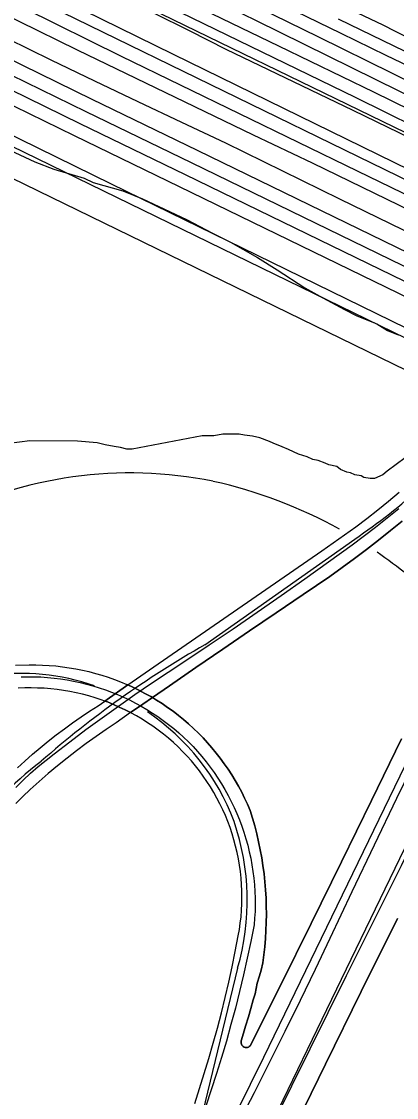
# Model space of a CAD drawing. Extents: x 3567028 to 3605064, y 510945 to 536587.
# Drawn here: x 3586114 to 3586509, y 529296 to 530428 of the extents above; entities that cross this region are included whole.
import ezdxf

# ---------------------------------------------------------------- set-up
doc = ezdxf.new("R2010")
doc.units = 0
for name, color, linetype in [('V-BRDG-OTLN', 7, 'Continuous'), ('V-RAIL-TRAK', 7, 'Continuous'), ('V-ROAD-CNTR', 7, 'Continuous'), ('V-SITE-VEGE', 7, 'Continuous'), ('V-TOPO-SHOR', 7, 'Continuous')]:
    doc.layers.add(name, color=color, linetype=linetype)

msp = doc.modelspace()

# ---------------------------------------------------------------- linework, layer by layer
at = {"layer": 'V-BRDG-OTLN'}
for points in [[(3586341, 529192.1), (3586398.5, 529308.2), (3586456.2, 529424.2), (3586514, 529540.2), (3586544.7, 529602.3), (3586575.4, 529664.3), (3586606.3, 529726.3), (3586637.3, 529788.2), (3586668.5, 529850), (3586699.8, 529911.7), (3586731.2, 529973.4), (3586752.9, 530015.8), (3586762.8, 530035), (3586802, 530114.5), (3586841.3, 530193.9), (3586880.7, 530273.2), (3586920.2, 530352.5), (3586959.7, 530431.8)], [(3586502.3, 529892.4), (3586489.8, 529882.4), (3586477.2, 529872.6), (3586464.5, 529862.9), (3586451.6, 529853.5), (3586438.7, 529844.2), (3586410.4, 529825.1), (3586382.2, 529806), (3586354.1, 529786.9), (3586325.9, 529767.6), (3586297.8, 529748.4), (3586269.8, 529729), (3586252, 529716.7), (3586250.2, 529717.8), (3586244.1, 529721.2), (3586237.8, 529724.5), (3586231.5, 529727.6), (3586226.2, 529730), (3586253.6, 529749), (3586312.5, 529789.8), (3586371.4, 529830.5), (3586430.2, 529871.1), (3586442.2, 529879.4), (3586454.1, 529887.9), (3586465.8, 529896.5), (3586477.4, 529905.3), (3586488.9, 529914.3), (3586500.3, 529923.4), (3586511.5, 529932.7)], [(3586342.7, 529268.9), (3586359.2, 529301.1), (3586375.5, 529333.4), (3586391.7, 529365.8), (3586407.6, 529398.3), (3586423.4, 529430.9), (3586438.9, 529463.7), (3586462.1, 529512.8), (3586485.6, 529561.9), (3586509.2, 529610.9), (3586533, 529659.7), (3586557.1, 529708.5), (3586581.3, 529757.2), (3586605.8, 529805.8), (3586635.1, 529865.8), (3586664.7, 529925.6)], [(3586108.3, 529622.2), (3586116, 529629.8), (3586123.9, 529637.1), (3586131.9, 529644.3), (3586148.5, 529657.4), (3586165.2, 529670.3), (3586182.1, 529683), (3586199.1, 529695.5), (3586216.2, 529707.8), (3586233.5, 529720), (3586250.9, 529731.9), (3586268.5, 529743.6), (3586286.1, 529755.2), (3586311.7, 529772.1), (3586337.1, 529789.2), (3586362.3, 529806.5), (3586387.4, 529824), (3586412.4, 529841.7), (3586437.3, 529859.5), (3586462, 529877.6), (3586486.5, 529895.9), (3586498.9, 529905.7), (3586511.2, 529915.6)], [(3586319.1, 529658.4), (3586314.6, 529663.9), (3586310, 529669.2), (3586305.2, 529674.3), (3586300.3, 529679.4), (3586295.3, 529684.2), (3586290.1, 529689), (3586284.7, 529693.6), (3586279.3, 529698), (3586273.7, 529702.3), (3586268, 529706.4), (3586262.2, 529710.4), (3586256.2, 529714.1), (3586252, 529716.7), (3586269.8, 529729), (3586297.8, 529748.4), (3586325.9, 529767.6), (3586354.1, 529786.9), (3586382.2, 529806), (3586410.4, 529825.1), (3586438.7, 529844.2), (3586451.6, 529853.5), (3586464.5, 529862.9), (3586477.2, 529872.6), (3586489.8, 529882.4), (3586502.3, 529892.4), (3586514.6, 529902.5)], [(3586514.6, 529902.5), (3586502.3, 529892.4)], [(3586108.1, 529750.8), (3586122.4, 529751.2), (3586129.5, 529751.2), (3586136.5, 529751), (3586143.5, 529750.6), (3586150.6, 529750), (3586157.5, 529749.2), (3586164.5, 529748.2), (3586171.4, 529747), (3586178.3, 529745.6), (3586185.2, 529744), (3586192, 529742.2), (3586198.8, 529740.3), (3586205.5, 529738.1), (3586212.1, 529735.7), (3586218.6, 529733.2), (3586225.1, 529730.5), (3586226.2, 529730), (3586201.8, 529713.1), (3586198.2, 529714.4), (3586191.7, 529716.6), (3586185.2, 529718.5), (3586178.6, 529720.3), (3586171.9, 529721.8), (3586165.2, 529723.2), (3586158.5, 529724.3), (3586151.7, 529725.3), (3586145, 529726), (3586138.2, 529726.5), (3586131.3, 529726.8), (3586124.5, 529727), (3586117.7, 529726.9), (3586110.9, 529726.6)], [(3586114.1, 529738.6), (3586121, 529738.7), (3586127.9, 529738.6), (3586134.8, 529738.4), (3586141.8, 529737.9), (3586148.6, 529737.3), (3586155.5, 529736.4), (3586162.3, 529735.4), (3586169.1, 529734.1), (3586175.9, 529732.7), (3586182.6, 529731), (3586189.3, 529729.2), (3586195.9, 529727.1), (3586202.5, 529724.9), (3586208.9, 529722.5), (3586215.4, 529719.9), (3586221.7, 529717.1), (3586227.9, 529714.2), (3586234.1, 529711), (3586240.2, 529707.7), (3586246.2, 529704.2), (3586252, 529700.5), (3586257.8, 529696.7), (3586263.4, 529692.7), (3586269, 529688.5), (3586274.4, 529684.2), (3586279.7, 529679.7), (3586284.8, 529675.1), (3586289.9, 529670.2), (3586294.8, 529665.1), (3586299.5, 529659.9), (3586304.1, 529654.6), (3586308.6, 529649.1), (3586312.8, 529643.5), (3586317, 529637.8), (3586320.9, 529632), (3586324.7, 529626), (3586328.3, 529620), (3586331.7, 529613.8), (3586334.9, 529607.5), (3586338, 529601.2), (3586340.8, 529594.7), (3586343.5, 529588.2), (3586346, 529581.6), (3586348.2, 529575), (3586350.3, 529568.2), (3586352.2, 529561.4), (3586353.9, 529554.6), (3586355.4, 529547.7), (3586356.7, 529540.8), (3586357.7, 529533.8), (3586358.6, 529526.8), (3586359.3, 529519.8), (3586359.7, 529512.8), (3586360, 529505.7), (3586360, 529498.7), (3586359.9, 529491.6), (3586359.5, 529484.6), (3586358.9, 529477.6), (3586355.5, 529460), (3586351.7, 529442.4), (3586347.8, 529424.9), (3586343.6, 529407.5), (3586339.3, 529390.1), (3586334.6, 529372.7), (3586329.8, 529355.4), (3586324.7, 529338.2), (3586319.4, 529321.1), (3586313.9, 529304), (3586308.2, 529287)], [(3586110, 529642.7), (3586117.9, 529650), (3586125.9, 529657.1), (3586134.1, 529664), (3586142.4, 529670.8), (3586150.8, 529677.5), (3586159.4, 529684), (3586168.1, 529690.3), (3586176.9, 529696.4), (3586185.8, 529702.4), (3586194.8, 529708.2), (3586201.8, 529713.1), (3586204.6, 529712.1), (3586210.9, 529709.5), (3586217.1, 529706.8), (3586223.3, 529703.9), (3586229.1, 529700.9)], [(3586296.5, 529289.6), (3586301.6, 529305.4), (3586306.6, 529321.2), (3586311.3, 529337.1), (3586315.9, 529353), (3586320.3, 529369), (3586324.5, 529385), (3586328.4, 529401.1), (3586332.2, 529417.3), (3586335.8, 529433.4), (3586339.2, 529449.7), (3586342.3, 529465.9), (3586343.5, 529472.6), (3586344.4, 529479.4), (3586345.2, 529486.1), (3586345.7, 529492.9), (3586346, 529499.7), (3586346.2, 529506.5), (3586346.1, 529513.3), (3586345.7, 529520.1), (3586345.2, 529526.9), (3586344.5, 529533.6), (3586343.6, 529540.4), (3586342.4, 529547.1), (3586341.1, 529553.7), (3586339.5, 529560.3), (3586337.8, 529566.9), (3586335.8, 529573.4), (3586333.6, 529579.9), (3586331.3, 529586.2), (3586328.7, 529592.5), (3586326, 529598.8), (3586323, 529604.9), (3586319.9, 529610.9), (3586316.6, 529616.9), (3586313.1, 529622.7), (3586309.4, 529628.4), (3586305.5, 529634), (3586301.5, 529639.5), (3586297.3, 529644.8), (3586293, 529650.1), (3586288.4, 529655.1), (3586283.8, 529660.1), (3586279, 529664.9), (3586274, 529669.5), (3586268.8, 529674), (3586263.6, 529678.3), (3586258.2, 529682.5), (3586252.6, 529686.5), (3586247, 529690.3), (3586241.2, 529694), (3586235.4, 529697.5), (3586229.4, 529700.8), (3586229.1, 529700.9), (3586241.8, 529709.7), (3586252, 529716.7), (3586256.2, 529714.1), (3586262.2, 529710.4)], [(3586229.1, 529700.9), (3586213.8, 529690.2), (3586203.2, 529683.1), (3586192.8, 529675.8), (3586182.5, 529668.3), (3586172.3, 529660.7), (3586162.3, 529652.9), (3586152.3, 529644.9), (3586142.5, 529636.8), (3586132.8, 529628.5), (3586123.3, 529620.1), (3586115.7, 529612.7), (3586108.2, 529605.2)], [(3586262.2, 529710.4), (3586268, 529706.4), (3586273.7, 529702.3), (3586279.3, 529698), (3586284.7, 529693.6), (3586290.1, 529689), (3586295.3, 529684.2), (3586300.3, 529679.4), (3586305.2, 529674.3), (3586310, 529669.2), (3586314.6, 529663.9), (3586319.1, 529658.4), (3586323.4, 529652.9), (3586327.6, 529647.2), (3586331.6, 529641.4), (3586335.4, 529635.5), (3586339.1, 529629.5), (3586342.5, 529623.4), (3586345.9, 529617.2), (3586349, 529610.9), (3586351.9, 529604.5), (3586354.7, 529598), (3586357.3, 529589.9), (3586359.6, 529581.7), (3586361.7, 529573.4), (3586363.7, 529565.1), (3586365.4, 529556.7), (3586366.9, 529548.3), (3586368.3, 529539.9), (3586369.4, 529531.4), (3586370.3, 529522.9), (3586371, 529514.4), (3586371.5, 529505.8), (3586371.8, 529497.3), (3586371.9, 529488.8), (3586371.8, 529480.2), (3586371.4, 529471.7), (3586370.9, 529463.1), (3586370.2, 529454.6), (3586369.2, 529446.1), (3586368, 529437.7), (3586366.4, 529430), (3586364.6, 529424), (3586362.3, 529416.1), (3586360.1, 529405.2), (3586358.1, 529398.7), (3586355.5, 529389.5), (3586352.9, 529380.8), (3586349.9, 529370.9), (3586347.7, 529363.7), (3586345.3, 529355.5), (3586345.2, 529354.4), (3586345.3, 529353.2), (3586345.6, 529352.2), (3586346.1, 529351.2), (3586346.8, 529350.3), (3586347.6, 529349.6), (3586348.6, 529349.1), (3586349.7, 529348.7), (3586350.8, 529348.6), (3586351.9, 529348.7), (3586352.9, 529349), (3586353.9, 529349.5), (3586354.8, 529350.2), (3586387, 529414.6), (3586419.1, 529479.1), (3586450.9, 529543.8), (3586482.5, 529608.5), (3586513.9, 529673.3)], [(3586513.9, 529673.3), (3586482.5, 529608.5), (3586450.9, 529543.8), (3586419.1, 529479.1), (3586387, 529414.6), (3586354.8, 529350.2), (3586353.9, 529349.5), (3586352.9, 529349), (3586351.9, 529348.7), (3586350.8, 529348.6), (3586349.7, 529348.7), (3586348.6, 529349.1), (3586347.6, 529349.6), (3586346.8, 529350.3), (3586346.1, 529351.2), (3586345.6, 529352.2), (3586345.3, 529353.2), (3586345.2, 529354.4), (3586345.3, 529355.5), (3586347.7, 529363.7), (3586349.9, 529370.9), (3586352.9, 529380.8), (3586355.5, 529389.5), (3586358.1, 529398.7), (3586360.1, 529405.2), (3586362.3, 529416.1), (3586364.6, 529424), (3586366.4, 529430), (3586368, 529437.7), (3586369.2, 529446.1), (3586370.2, 529454.6), (3586370.9, 529463.1), (3586371.4, 529471.7), (3586371.8, 529480.2), (3586371.9, 529488.8), (3586371.8, 529497.3), (3586371.5, 529505.8), (3586371, 529514.4), (3586370.3, 529522.9), (3586369.4, 529531.4), (3586368.3, 529539.9), (3586366.9, 529548.3), (3586365.4, 529556.7), (3586363.7, 529565.1)], [(3586363.7, 529565.1), (3586361.7, 529573.4), (3586359.6, 529581.7), (3586357.3, 529589.9), (3586354.7, 529598), (3586351.9, 529604.5), (3586349, 529610.9), (3586345.9, 529617.2), (3586342.5, 529623.4), (3586339.1, 529629.5), (3586335.4, 529635.5), (3586331.6, 529641.4), (3586327.6, 529647.2), (3586323.4, 529652.9), (3586319.1, 529658.4)], [(3586396.4, 529254.1), (3586433.9, 529330.9), (3586471.6, 529407.6), (3586509.6, 529484.2)], [(3586509.6, 529484.2), (3586471.6, 529407.6), (3586433.9, 529330.9), (3586396.4, 529254.1)]]:
    msp.add_lwpolyline(points, dxfattribs=at)
msp.add_lwpolyline([(3586252, 529716.7), (3586241.8, 529709.7), (3586229.1, 529700.9), (3586223.3, 529703.9), (3586217.1, 529706.8), (3586210.9, 529709.5), (3586204.6, 529712.1), (3586201.8, 529713.1), (3586226.2, 529730), (3586231.5, 529727.6), (3586237.8, 529724.5), (3586244.1, 529721.2), (3586250.2, 529717.8)], close=True, dxfattribs=at)
at = {"layer": 'V-RAIL-TRAK'}
for points in [[(3585501.7, 530717.8), (3585521.6, 530704), (3585541.7, 530690.4), (3585561.9, 530676.9), (3585582.3, 530663.7), (3585602.7, 530650.6), (3585623.3, 530637.8), (3585644, 530625.1), (3585664.8, 530612.6), (3585685.7, 530600.2), (3585706.8, 530588.1), (3585727.9, 530576.2), (3585749.1, 530564.4), (3585770.5, 530552.9), (3585791.9, 530541.5), (3585813.5, 530530.4), (3585835.1, 530519.4), (3585856.9, 530508.6), (3585967.2, 530454.3), (3586077.7, 530400.2), (3586188.2, 530346.3), (3586298.9, 530292.6), (3586900, 530000.2), (3587373.4, 529769.5)], [(3585511.6, 530693.4), (3585533.7, 530678.4), (3585554, 530664.9), (3585574.5, 530651.6), (3585595, 530638.4), (3585615.7, 530625.5), (3585636.5, 530612.7), (3585657.4, 530600.2), (3585678.5, 530587.8), (3585699.6, 530575.6), (3585720.9, 530563.6), (3585742.2, 530551.8), (3585763.7, 530540.2), (3585785.2, 530528.7), (3585806.9, 530517.5), (3585828.7, 530506.5), (3585850.5, 530495.7), (3585960.9, 530441.3), (3586071.3, 530387.2), (3586181.9, 530333.3), (3586292.6, 530279.6), (3586893.7, 529987.2), (3587367.1, 529756.5)], [(3585744.9, 530613.7), (3585762, 530607.6), (3585779.1, 530601.2), (3585796.1, 530594.7), (3585813.1, 530588), (3585829.9, 530581.1), (3585846.7, 530574), (3585863.4, 530566.7), (3585880, 530559.2), (3585896.5, 530551.5), (3585912.9, 530543.6), (3586219.1, 530391.4), (3586467.4, 530270.8), (3586715.8, 530150.2), (3586964.2, 530029.6), (3587178.7, 529925.1), (3587393.1, 529820.4), (3587607.4, 529715.7), (3587821.6, 529610.7)], [(3587815.8, 529599), (3587700.8, 529655.5), (3587585.7, 529711.9), (3587470.5, 529768), (3587355.2, 529824), (3587239.8, 529879.8), (3586966.8, 530013.1), (3586693.6, 530146.2), (3586420.3, 530279), (3586358.4, 530308.4), (3586296.6, 530338.1), (3586234.9, 530367.9), (3586173.3, 530398), (3586111.8, 530428.2), (3586050.4, 530458.6), (3585989.1, 530489.2), (3585927.9, 530520.1), (3585866.8, 530551.1), (3585805.8, 530582.3), (3585744.9, 530613.7)], [(3585863.4, 530566.7), (3585877.6, 530562.3), (3585891.7, 530557.7), (3585905.8, 530552.8), (3585919.9, 530547.8), (3585933.8, 530542.6), (3585947.7, 530537.1), (3585961.4, 530531.5), (3585975.1, 530525.6), (3585988.7, 530519.5), (3586002.3, 530513.3), (3586015.7, 530506.8), (3586482.2, 530279.5), (3586948.5, 530051.9), (3587414.7, 529824.1)], [(3586001.5, 530556.4), (3586018.4, 530551.5), (3586035.2, 530546.3), (3586051.9, 530540.9), (3586068.5, 530535.3), (3586085.1, 530529.5), (3586101.6, 530523.5), (3586117, 530517.1), (3586132.3, 530510.4), (3586147.6, 530503.6), (3586162.7, 530496.5), (3586177.7, 530489.1), (3586192.6, 530481.6), (3586207.4, 530473.9), (3586465.1, 530348.4), (3586655.3, 530254.3), (3586845.5, 530160.5), (3587035.9, 530066.8), (3587226.4, 529973.4), (3587417, 529880.2), (3587607.6, 529787.2), (3587798.4, 529694.5)], [(3586738.7, 530256.9), (3586660.7, 530295.9), (3586582.7, 530334.8), (3586504.6, 530373.4), (3586426.3, 530411.8), (3586348, 530450), (3586334.8, 530457.3), (3586321.4, 530464.4), (3586308.1, 530471.3), (3586294.6, 530478.1), (3586281, 530484.6), (3586267.3, 530491), (3586253.5, 530497.2), (3586239.7, 530503.2), (3586225.8, 530508.9), (3586211.8, 530514.5), (3586197.7, 530519.9), (3586183.5, 530525.2), (3586169.3, 530530.2), (3586158.5, 530533.9), (3586147.8, 530537.7), (3586137.2, 530541.7), (3586126.5, 530545.8)], [(3585748.4, 530532.6), (3585757.1, 530527.9), (3585778.8, 530516.4), (3585800.6, 530505.2), (3585822.5, 530494.1), (3585844.4, 530483.2), (3585954.7, 530428.9), (3586065.2, 530374.7), (3586175.8, 530320.8), (3586286.5, 530267.1), (3586887.6, 529974.7), (3587361.1, 529744), (3587563.9, 529645.4), (3587766.6, 529546.6), (3587913.9, 529474.7)], [(3587418.8, 529896.5), (3587279.9, 529965.1), (3587141, 530033.5), (3587002, 530101.7), (3586862.8, 530169.7), (3586723.6, 530237.5), (3586584.2, 530305.1), (3586484.7, 530353.7), (3586385.1, 530402.1), (3586285.3, 530450.2), (3586253.1, 530466.1), (3586220.8, 530481.8), (3586188.3, 530497.3), (3586155.7, 530512.5), (3586123, 530527.6), (3586109.9, 530533.2)], [(3586109.9, 530533.2), (3586121.9, 530530.2), (3586133.9, 530527), (3586145.7, 530523.7), (3586157.6, 530520.1), (3586169.3, 530516.2), (3586181, 530512.2), (3586192.6, 530508), (3586204.2, 530503.6), (3586215.6, 530498.9), (3586227, 530494.1), (3586238.3, 530489.1), (3586249.5, 530483.8), (3586260.6, 530478.4), (3586361.1, 530429.2), (3586461.4, 530379.8), (3586561.7, 530330.1), (3586661.8, 530280.2), (3586830.2, 530198.5), (3586998.8, 530116.9), (3587167.4, 530035.5), (3587347.8, 529947.4), (3587528.1, 529859), (3587708.3, 529770.4)], [(3586009.3, 530524.3), (3586141.5, 530458.9), (3586273.8, 530393.7), (3586406.2, 530328.8), (3586538.8, 530264), (3586671.4, 530199.4), (3586807, 530134.2), (3586942.5, 530068.7), (3587078, 530003), (3587213.3, 529937.1), (3587309.4, 529890)], [(3585770.5, 530504.3), (3585772.3, 530504), (3585794.2, 530492.6), (3585816.2, 530481.5), (3585838.1, 530470.6), (3585948.5, 530416.2), (3586059.1, 530362.1), (3586169.7, 530308.1), (3586280.3, 530254.4), (3586881.4, 529962), (3587354.9, 529731.4), (3587557.7, 529632.7), (3587760.4, 529534), (3587885, 529473.2)], [(3586100.3, 530510.6), (3586138.7, 530492.5), (3586177, 530474.2), (3586215.2, 530455.7), (3586253.3, 530437), (3586291.4, 530418.2), (3586329.3, 530399.1), (3586462.8, 530334.6), (3586596.2, 530269.8), (3586729.4, 530204.8), (3586862.6, 530139.6), (3586928, 530107.1), (3586993.5, 530074.9), (3587059.1, 530042.8), (3587124.9, 530011), (3587190.7, 529979.4), (3587276.9, 529937.4), (3587362.9, 529895.1)], [(3586225.8, 530508.9), (3586238.9, 530505.3), (3586251.9, 530501.5), (3586264.9, 530497.5), (3586277.9, 530493.2), (3586290.7, 530488.7), (3586303.5, 530484), (3586316.2, 530479.1), (3586328.8, 530474), (3586341.3, 530468.7), (3586353.7, 530463.1), (3586366.1, 530457.4), (3586378.3, 530451.4), (3586390.5, 530445.3), (3586402.5, 530438.9), (3586450, 530415.7), (3586497.6, 530392.6), (3586545.3, 530369.8), (3586593.1, 530347.1), (3586641.1, 530324.7), (3586651.2, 530320)], [(3586329.8, 530488.3), (3586343.9, 530484.2), (3586358, 530479.8), (3586371.9, 530475.3), (3586385.9, 530470.5), (3586399.7, 530465.5), (3586413.5, 530460.3), (3586427.1, 530454.9), (3586440.7, 530449.2), (3586454.2, 530443.4), (3586467.6, 530437.3), (3586481, 530431), (3586494.2, 530424.6), (3586507.3, 530417.9), (3586567.9, 530387.9), (3586628.6, 530358.1), (3586689.5, 530328.5), (3586750.4, 530299.1), (3586811.5, 530270), (3586872.6, 530241), (3586926.3, 530215.8), (3587049.1, 530150.1)], [(3586447.5, 530431), (3586517.5, 530396.8), (3586587.6, 530362.8), (3586657.8, 530329), (3586723.3, 530299.6), (3586788.6, 530270.1), (3586853.8, 530240.4), (3586919, 530210.5), (3586984.1, 530180.4), (3587049.1, 530150.1), (3587114, 530119.7), (3587178.8, 530089), (3587243.5, 530058.2), (3587308.1, 530027.1)], [(3586099.7, 530410.1), (3586145.3, 530387.8), (3586191, 530365.7), (3586236.8, 530343.8), (3586282.7, 530322), (3586328.7, 530300.4), (3586448.8, 530241.6), (3586568.9, 530182.9), (3586689.2, 530124.4), (3586809.6, 530066.2), (3586930.1, 530008.2), (3587008.9, 529968.8), (3587087.8, 529929.7), (3587166.9, 529890.7), (3587246, 529852), (3587325.3, 529813.6)]]:
    msp.add_lwpolyline(points, dxfattribs=at)
at = {"layer": 'V-ROAD-CNTR'}
for points in [[(3587306.2, 531259), (3586754.9, 530134.8), (3586369, 529338.2), (3585957, 528504.3), (3585696.4, 527979.8), (3585493, 527565.5)], [(3587344.1, 531242.8), (3586812, 530145.3), (3586563.1, 529653), (3586317.5, 529145.1), (3586066.9, 528651.8), (3585863.7, 528225.8), (3585568.9, 527637.9), (3585525.1, 527547.7)], [(3588106.6, 529332.1), (3588034.7, 529373.3), (3587974.5, 529416.6), (3587934, 529441.1), (3587901.6, 529453.8), (3587865.9, 529461.4), (3587799.4, 529489.1), (3587495.8, 529623.7), (3587121.4, 529804.9), (3586757.3, 529979.9), (3586560.5, 530074.3), (3586061.7, 530317.2), (3585832.5, 530429.7), (3585754.1, 530489.5), (3585709.2, 530529.7), (3585674.4, 530552.6), (3585640.3, 530564.7), (3585565.8, 530615.8), (3585463.1, 530667.1), (3585414.8, 530691), (3585400.4, 530697.3)], [(3586777.2, 529937), (3586744.3, 529952.8), (3586547.4, 530047.3), (3586048.5, 530290.3), (3585816.6, 530404.1), (3585734.9, 530466.4), (3585690.8, 530505.9), (3585661, 530525.5), (3585626.5, 530537.7), (3585550.6, 530589.9), (3585449.7, 530640.2), (3585402.1, 530663.8), (3585390.7, 530668.8)], [(3586738.6, 530203.9), (3585992.1, 530567)], [(3586307.3, 529772.4), (3586464.8, 529883.5)], [(3586341.6, 529432), (3586270.6, 529139.1)]]:
    msp.add_lwpolyline(points, dxfattribs=at)
for centre, radius, start, end in [((3586228.5, 529518.6), 434.5, 78.4413, 117.4935), ((3586208.3, 529459), 497, 61.0487, 77.5102), ((3586096.9, 530424.8), 654.5, 304.2065, 312.0868), ((3586208.3, 529459), 497, 46.4026, 55.7243), ((3586822.6, 528866.6), 1042.1, 119.6382, 131.2843), ((3586113.1, 529502.1), 240.1, 71.0284, 124.226), ((3586113.1, 529502.1), 240.1, 20.5823, 56.1913), ((3586411.3, 529293.4), 450.8, 127.7908, 156.9129), ((3586097.5, 529503.3), 254.3, 343.6952, 19.0857)]:
    msp.add_arc(centre, radius, start, end, dxfattribs=at)
at = {"layer": 'V-SITE-VEGE'}
for points in [[(3586101.9, 530292.7), (3586128.3, 530280.4), (3586148.2, 530272.8), (3586180.3, 530263.3), (3586189.7, 530258.6), (3586220.8, 530250), (3586241.6, 530241.5), (3586269.9, 530228.2), (3586287.8, 530219.7), (3586315.2, 530205.4), (3586334.1, 530196), (3586362.4, 530179.9), (3586383.1, 530166.6), (3586412.4, 530147.7), (3586431.2, 530137.3), (3586453.9, 530124.9), (3586467.1, 530118.3), (3586487.9, 530109.8), (3586499.2, 530103.1), (3586510.5, 530098.4)], [(3586517.8, 529969), (3586498.9, 529954.9), (3586494.2, 529951.1), (3586485.7, 529947.3), (3586481, 529947.3), (3586474.4, 529948.3), (3586471.5, 529950.2), (3586464.9, 529951.2), (3586460.2, 529953.1), (3586456.4, 529954), (3586449.8, 529956.8), (3586446, 529959.7), (3586437.5, 529961.6), (3586433.8, 529963.5), (3586426.2, 529966.3), (3586420.6, 529967.3), (3586414.9, 529970.1), (3586405.5, 529973), (3586395.1, 529977.7), (3586388.5, 529980.6), (3586379, 529984.4), (3586375.3, 529986.3), (3586364.9, 529990), (3586357.3, 529991.9), (3586348.8, 529992.9), (3586343.2, 529993.9), (3586326.2, 529993.9), (3586316.7, 529992), (3586304.4, 529992)], [(3586304.4, 529992), (3586230.8, 529978), (3586225.1, 529978), (3586218.5, 529979.9), (3586211.9, 529980.9), (3586202.4, 529982.8), (3586193.9, 529984.7), (3586173.2, 529986.6), (3586123.1, 529986.7), (3586101.4, 529983.9)]]:
    msp.add_lwpolyline(points, dxfattribs=at)
at = {"layer": 'V-TOPO-SHOR'}
msp.add_lwpolyline([(3586816.7, 529962.3), (3586776.3, 529990.6), (3586606.2, 530064.2), (3586518.9, 530105.5), (3586377.7, 530174.5), (3586208.8, 530257), (3585957.8, 530380.1), (3585866.3, 530425.8)], dxfattribs=at)

doc.saveas('drawing.dxf')
